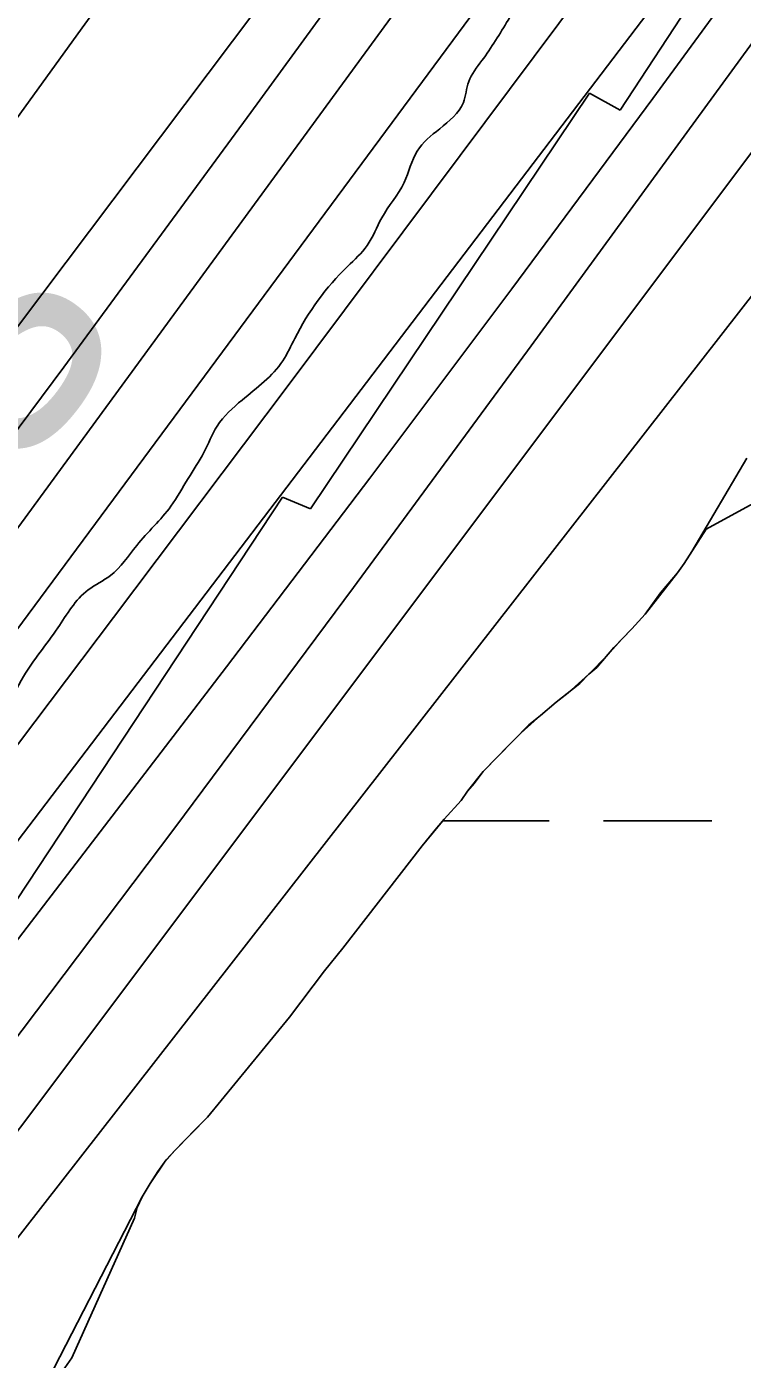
# Model space of a CAD drawing. Extents: x 3297735 to 3335592, y 670436 to 695807.
# Drawn here: x 3319875.8 to 3320087.2, y 688629.3 to 689023 of the extents above; entities that cross this region are included whole.
import ezdxf

# ---------------------------------------------------------------- set-up
doc = ezdxf.new("R2010")
doc.units = 0
for name, color, linetype in [('V-RIVR-EDGE', 7, 'Continuous'), ('V-RIVR-IDEN', 7, 'Continuous'), ('V-ROAD-CNTR', 7, 'Continuous'), ('V-RRAP-RVMT', 7, 'Continuous'), ('V-SITE-VEGE', 7, 'Continuous'), ('V-TOPO-DPTH', 7, 'Continuous'), ('V-TOPO-MAJR', 7, 'Continuous'), ('V-TOPO-MINR', 7, 'Continuous'), ('V-TOPO-WATR', 7, 'Continuous'), ('V-WETL-SWMP', 7, 'Continuous')]:
    doc.layers.add(name, color=color, linetype=linetype)

msp = doc.modelspace()

# ---------------------------------------------------------------- linework, layer by layer
at = {"layer": 'V-RIVR-EDGE'}
msp.add_spline([(3319721.91, 688607.25), (3319733.2, 688627.78), (3319739.82, 688637.46), (3319746.04, 688644.42), (3319750.72, 688655.27), (3319752.28, 688659.14), (3319762.01, 688671.92), (3319781.47, 688699.79), (3319792.76, 688716.44), (3319801.32, 688726.89), (3319810.26, 688738.11), (3319819.98, 688747.01), (3319825.43, 688754.75), (3319830.49, 688762.88), (3319835.55, 688770.63), (3319840.23, 688780.31), (3319844.52, 688791.16), (3319846.86, 688795.42), (3319851.13, 688797.35), (3319854.24, 688799.66), (3319861.24, 688808.95), (3319869.41, 688820.96), (3319874.87, 688831.03), (3319884.99, 688845.35), (3319893.93, 688856.57), (3319900.54, 688860.82), (3319908.31, 688869.72), (3319918.43, 688881.33), (3319923.49, 688889.46), (3319928.16, 688897.21), (3319932.06, 688904.95), (3319939.44, 688912.69), (3319951.5, 688924.3), (3319955, 688930.88), (3319970.57, 688952.17), (3319976.4, 688958.36), (3319980.68, 688966.5), (3319987.3, 688976.95), (3319991.2, 688986.25), (3319997.81, 688992.82), (3320004.81, 689000.56), (3320006.38, 689006.76), (3320010.27, 689012.96), (3320018.06, 689024.96), (3320025.07, 689035.8), (3320031.68, 689044.71), (3320039.46, 689054.38), (3320044.52, 689060.57), (3320057.73, 689071.4), (3320064.34, 689077.2), (3320070.17, 689082.23), (3320074.45, 689090.36), (3320085.73, 689104.68), (3320093.52, 689116.3), (3320109.84, 689130.22), (3320125, 689144.14), (3320145.59, 689159.99), (3320166.96, 689177), (3320184.06, 689191.31), (3320194.55, 689197.87), (3320205.42, 689204.44), (3320211.64, 689209.85), (3320219.42, 689219.53), (3320234.59, 689238.11), (3320241.98, 689244.68), (3320253.64, 689257.45), (3320273.09, 689279.5), (3320283.99, 689297.32), (3320297.61, 689318.61), (3320312.03, 689344.56), (3320320.21, 689360.83), (3320328.41, 689380.97), (3320333.48, 689394.53), (3320349.85, 689425.9), (3320363.1, 689453.41), (3320368.17, 689465.42), (3320370.9, 689469.67), (3320379.06, 689477.41), (3320388.4, 689489.8), (3320394.62, 689499.09), (3320395.41, 689505.29), (3320397.76, 689513.82), (3320403.21, 689520.78), (3320409.04, 689527.75), (3320417.6, 689536.65), (3320423.43, 689544.39), (3320428.49, 689552.52), (3320431.24, 689564.54), (3320432.02, 689568.03), (3320442.14, 689581.19), (3320451.87, 689595.12), (3320462.77, 689612.93), (3320469.38, 689621.06), (3320477.55, 689631.51), (3320493.51, 689653.19), (3320500.9, 689665.19), (3320506.36, 689674.1), (3320514.54, 689688.82), (3320523.5, 689705.47), (3320534.4, 689723.28), (3320539.06, 689727.15), (3320544.9, 689735.28), (3320551.13, 689744.18), (3320556.58, 689752.7), (3320560.87, 689764.32), (3320568.26, 689774), (3320574.5, 689785.23), (3320578.79, 689794.53), (3320583.07, 689802.27), (3320590.86, 689815.83), (3320602.92, 689833.25), (3320613.43, 689849.12), (3320622.79, 689866.94), (3320636.42, 689890.17), (3320646.93, 689907.21), (3320658.22, 689926.96), (3320664.85, 689940.13), (3320664.87, 689948.66), (3320667.22, 689956.02), (3320676.55, 689968.02), (3320685.11, 689978.08), (3320691.73, 689991.25), (3320701.47, 690006.35), (3320706.14, 690016.04), (3320709.66, 690026.11), (3320715.89, 690035.79), (3320728.33, 690049.33), (3320741.18, 690068.69), (3320754.02, 690086.5), (3320761.81, 690100.44), (3320770.77, 690116.32), (3320777.39, 690127.16), (3320786.73, 690139.93), (3320794.89, 690149.22), (3320800.73, 690155.41), (3320806.18, 690166.26), (3320810.47, 690174), (3320820.98, 690192.59), (3320823.74, 690207.71), (3320829.97, 690218.16), (3320840.87, 690235.59), (3320854.1, 690256.5), (3320864.22, 690271.59), (3320869.28, 690277.01), (3320870.45, 690281.27), (3320876.68, 690289.4), (3320887.57, 690302.95), (3320901.57, 690319.98), (3320912.08, 690333.52), (3320919.47, 690342.43), (3320924.52, 690348.23), (3320932.3, 690356.35), (3320941.26, 690371.46), (3320956.44, 690393.91), (3320969.67, 690415.21), (3320973.57, 690422.57), (3320982.13, 690434.96), (3320987.2, 690444.64), (3320994.21, 690457.03), (3321000.83, 690467.87), (3321008.23, 690481.04), (3321017.97, 690500.02), (3321024.59, 690511.64), (3321030.43, 690518.6), (3321035.5, 690530.22), (3321040.94, 690537.19), (3321055.35, 690559.26), (3321068.58, 690577.84), (3321078.31, 690594.1), (3321086.87, 690605.72), (3321095.82, 690616.94), (3321102.82, 690625.84), (3321107.51, 690637.85), (3321113.34, 690645.6), (3321117.63, 690655.67), (3321123.87, 690670), (3321130.5, 690682.39), (3321142.57, 690701.37), (3321156.19, 690722.28), (3321168.65, 690743.19), (3321171.38, 690749.38), (3321176.05, 690754.41), (3321177.22, 690758.29), (3321181.12, 690767.2), (3321185.79, 690774.17), (3321192.03, 690789.28), (3321204.89, 690814.45), (3321214.25, 690834.98), (3321218.93, 690845.83), (3321223.61, 690855.12), (3321229.85, 690869.85), (3321238.03, 690883.79), (3321242.33, 690899.29), (3321247.41, 690912.46), (3321254.43, 690927.96), (3321263, 690946.55), (3321269.64, 690962.82), (3321273.93, 690973.67), (3321278.23, 690986.07), (3321286.44, 691015.52), (3321288.78, 691021.72), (3321293.84, 691028.3), (3321297.35, 691034.5), (3321303.19, 691045.34), (3321306.32, 691054.64), (3321308.29, 691066.66), (3321310.63, 691073.63), (3321314.52, 691079.44), (3321318.04, 691090.29), (3321320.01, 691103.08), (3321324.31, 691115.87), (3321326.26, 691120.13), (3321332.09, 691125.16), (3321336.76, 691133.68), (3321337.17, 691140.65), (3321337.18, 691146.47), (3321338.37, 691158.49), (3321341.12, 691172.44), (3321349.71, 691192.98), (3321372.69, 691236.35), (3321389.06, 691268.5), (3321398.41, 691284.38), (3321404.65, 691298.32), (3321407.38, 691307.24), (3321407.39, 691310.73), (3321407.79, 691316.15), (3321414.41, 691325.06), (3321416.76, 691334.75), (3321417.94, 691344.05), (3321422.24, 691356.06), (3321434.34, 691385.89), (3321448.39, 691422.7), (3321456.19, 691442.46), (3321462.05, 691458.34), (3321462.85, 691466.87), (3321467.91, 691477.72), (3321474.92, 691488.17), (3321481.15, 691497.85), (3321481.54, 691500.57), (3321489.74, 691519.94), (3321499.87, 691542.02), (3321510.79, 691564.87), (3321521.69, 691581.91), (3321529.1, 691598.18), (3321538.84, 691619.09), (3321550.12, 691632.64), (3321559.06, 691640.76), (3321566.84, 691650.44), (3321566.47, 691655.48), (3321567.25, 691659.74), (3321572.7, 691664.77), (3321581.26, 691676.38), (3321584.38, 691684.91), (3321587.11, 691693.43), (3321593.35, 691706.6), (3321601.92, 691721.7), (3321610.87, 691733.32), (3321617.87, 691739.5), (3321620.99, 691748.8), (3321624.5, 691755), (3321632.28, 691766.23), (3321637.34, 691773.97), (3321638.14, 691784.44), (3321641.66, 691795.29), (3321645.96, 691809.63), (3321651.03, 691820.47), (3321653.37, 691824.35), (3321658.42, 691828.99), (3321665.02, 691832.07), (3321673.18, 691838.64), (3321680.2, 691853.75), (3321683.72, 691866.15), (3321687.24, 691878.94), (3321691.93, 691892.5), (3321697.77, 691904.12), (3321704.38, 691909.54), (3321711, 691920.77), (3321724.23, 691939.74), (3321729.68, 691949.8), (3321733.59, 691959.49), (3321746.04, 691978.85), (3321765.1, 692000.13), (3321767.83, 692005.55), (3321769.01, 692012.53), (3321772.52, 692019.89), (3321782.64, 692034.6), (3321793.52, 692045.43), (3321802.86, 692057.43), (3321811.04, 692071.76), (3321820.77, 692085.31), (3321837.5, 692109.31), (3321852.67, 692125.56), (3321856.95, 692134.47), (3321865.51, 692146.08), (3321874.07, 692158.09), (3321882.62, 692162.33), (3321885.73, 692165.42), (3321887.31, 692179.77), (3321889.66, 692189.46), (3321896.67, 692199.14), (3321906.39, 692208.81), (3321914.56, 692218.87), (3321921.95, 692230.87), (3321931.31, 692249.47), (3321940.25, 692259.91), (3321951.52, 692266.48), (3321951.14, 692271.52), (3321953.48, 692276.17), (3321960.48, 692283.13), (3321960.49, 692288.17), (3321960.5, 692292.05), (3321966.73, 692300.96), (3321976.84, 692312.95), (3321985.4, 692326.12), (3321999.02, 692342.37), (3322004.07, 692347.79), (3322006.8, 692355.15), (3322018.86, 692369.86), (3322032.48, 692387.27), (3322035.98, 692394.25), (3322046.88, 692410.89), (3322053.89, 692419.41), (3322062.45, 692431.8), (3322080.36, 692459.29), (3322099.43, 692486.77), (3322109.15, 692500.71), (3322113.45, 692513.5), (3322120.08, 692527.44), (3322124.37, 692536.35), (3322130.59, 692544.09), (3322144.19, 692555.69), (3322154.3, 692563.42), (3322157.8, 692568.07), (3322157.81, 692573.5), (3322158.99, 692580.09), (3322165.23, 692595.2), (3322169.9, 692601), (3322176.9, 692609.9), (3322181.58, 692618.04), (3322185.48, 692627.33), (3322187.82, 692635.08), (3322190.16, 692638.96), (3322199.11, 692652.12), (3322206.11, 692660.24), (3322215.05, 692669.14), (3322221.67, 692679.21), (3322228.68, 692689.66), (3322230.65, 692701.29), (3322234.15, 692707.1), (3322239.98, 692713.68), (3322240.78, 692721.82), (3322246.62, 692732.28), (3322257.13, 692747.76), (3322269.19, 692761.31), (3322281.64, 692779.5), (3322287.08, 692784.53), (3322289.82, 692793.44), (3322298.4, 692811.26), (3322311.23, 692827.9), (3322325.25, 692849.2), (3322340.82, 692872.04), (3322357.55, 692894.49), (3322366.5, 692909.98), (3322374.67, 692919.27), (3322378.18, 692925.85), (3322378.19, 692932.44), (3322378.2, 692936.32), (3322380.16, 692941.75), (3322387.16, 692950.65), (3322397.3, 692972.73), (3322404.3, 692982.41), (3322407.81, 692990.54), (3322418.32, 693006.42), (3322430.38, 693021.51), (3322439.35, 693040.49), (3322447.92, 693056.37), (3322451.06, 693071.49), (3322451.87, 693088.16), (3322455.41, 693108.32), (3322461.66, 693123.43), (3322462.07, 693131.96), (3322461.33, 693147.08), (3322471.06, 693161.02), (3322480.02, 693177.67), (3322484.71, 693192.01), (3322487.85, 693207.9), (3322490.57, 693210.61), (3322500.3, 693224.93), (3322521.3, 693248.15), (3322539.95, 693264), (3322547.34, 693272.91), (3322550.08, 693282.59), (3322550.88, 693291.9), (3322552.45, 693297.71), (3322564.89, 693311.64), (3322570.72, 693318.61), (3322576.95, 693326.74), (3322580.47, 693340.69), (3322590.2, 693351.91), (3322600.3, 693359.25), (3322603.79, 693359.25), (3322609.2, 693353.42), (3322618.52, 693357.27), (3322625.13, 693363.85), (3322634.47, 693378.56), (3322653.93, 693404.88), (3322678.44, 693438.95), (3322692.84, 693458.69), (3322701, 693465.26), (3322708.76, 693467.96), (3322714.21, 693474.54), (3322719.66, 693481.51), (3322729.79, 693501.26), (3322740.68, 693515.19), (3322746.53, 693526.81), (3322752.77, 693541.92), (3322764.43, 693554.69), (3322769.49, 693562.82), (3322774.19, 693578.71), (3322781.2, 693591.1), (3322787.42, 693598.84), (3322795.21, 693610.46), (3322799.12, 693622.47), (3322801.47, 693634.49), (3322804.6, 693643.4), (3322808.49, 693648.82), (3322813.15, 693654.23), (3322817.07, 693670.51), (3322820.98, 693684.08), (3322828, 693699.57), (3322828.79, 693704.61), (3322829.58, 693711.2), (3322831.15, 693715.46), (3322838.93, 693727.85), (3322846.35, 693746.06), (3322854.15, 693763.88), (3322858.81, 693768.14), (3322865.03, 693775.88), (3322871.27, 693789.05), (3322877.11, 693797.95), (3322877.51, 693803.38), (3322881.8, 693810.74), (3322885.32, 693822.75), (3322886.52, 693837.48), (3322887.31, 693846.79), (3322888.49, 693852.22), (3322893.57, 693866.16), (3322903.7, 693885.14), (3322914.59, 693899.85), (3322916.94, 693906.83), (3322916.96, 693914.97), (3322915.81, 693921.56), (3322917, 693934.75), (3322920.53, 693950.25), (3322928.35, 693973.5), (3322938.09, 693991.7), (3322943.16, 694004.1), (3322945.88, 694005.64), (3322947.06, 694014.95), (3322947.71, 694018)], degree=3, dxfattribs=at)
at = {"layer": 'V-ROAD-CNTR'}
msp.add_spline([(3321115.64, 689341.57), (3320860.23, 689006.78), (3320525.5, 688555.88), (3320190.52, 688114.56), (3319698.35, 687479.71), (3319438.48, 687141.6)], degree=3, dxfattribs=at)
at = {"layer": 'V-RRAP-RVMT'}
for p, q in [((3320135.38, 689126.92), (3320051.09, 688998.32)), ((3320042.11, 689003.38), (3319959.68, 688880.52)), ((3320051.09, 688998.32), (3320042.11, 689003.38)), ((3319951.33, 688884.02), (3319872.92, 688764.97)), ((3319959.68, 688880.52), (3319951.33, 688884.02))]:
    msp.add_line(p, q, dxfattribs=at)
at = {"layer": 'V-SITE-VEGE'}
for points in [[(3320039.22, 688828.98), (3320041.91, 688831.73), (3320044.23, 688833.7), (3320049.23, 688839.6), (3320054.62, 688845.11), (3320058.47, 688849.43), (3320063.08, 688855.71), (3320068.08, 688861.61), (3320070, 688864.35), (3320076.51, 688874.55), (3320091.54, 688882.68)], [(3319885.02, 688623.75), (3319889.1, 688629.74), (3319907.7, 688671.01), (3319908.44, 688674.14), (3319909.97, 688677.27), (3319912.26, 688681.19), (3319916.48, 688687.46), (3319919.56, 688691), (3319929.19, 688700.84), (3319953.41, 688730.31), (3319963.78, 688744.05), (3319969.16, 688750.73), (3319992.6, 688780.96), (3319999.14, 688788.82), (3320004.14, 688794.33), (3320006.06, 688797.08), (3320010.67, 688802.97), (3320024.16, 688816.74), (3320027.63, 688819.51), (3320032.26, 688823.45), (3320039.22, 688828.98)]]:
    msp.add_lwpolyline(points, dxfattribs=at)
at = {"layer": 'V-TOPO-DPTH'}
for points in [[(3320996.04, 690555.87), (3320641.24, 689989.03), (3320635.2, 689979.44), (3320629.14, 689969.87), (3320623.04, 689960.32), (3320616.91, 689950.79), (3320539.44, 689830.89), (3320494.26, 689761.63), (3320448.68, 689692.62), (3320402.52, 689624.01), (3320355.95, 689555.67), (3320145.84, 689250.07), (3320133.44, 689232.2), (3320120.94, 689214.41), (3320108.28, 689196.72), (3320095.52, 689179.11), (3319842.57, 688833.16), (3319808.05, 688786.28), (3319773.33, 688739.55), (3319738.29, 688693.06), (3319703.05, 688646.72), (3319679.46, 688615.91)], [(3319679.46, 688615.91), (3319703.05, 688646.72), (3319738.29, 688693.06), (3319773.33, 688739.55), (3319808.05, 688786.28), (3319842.57, 688833.16), (3320095.52, 689179.11), (3320108.28, 689196.72), (3320120.94, 689214.41), (3320133.44, 689232.2), (3320145.84, 689250.07), (3320355.95, 689555.67), (3320402.52, 689624.01), (3320448.68, 689692.62), (3320494.26, 689761.63), (3320539.44, 689830.89), (3320616.91, 689950.79), (3320623.04, 689960.32), (3320629.14, 689969.87), (3320635.2, 689979.44), (3320641.24, 689989.03), (3320996.04, 690555.87)], [(3319581.69, 688600.28), (3319654.3, 688697.25), (3319693.33, 688749.64), (3319732.17, 688802.16), (3319770.74, 688854.88), (3319809.12, 688907.74), (3320019.34, 689198.76), (3320039.7, 689227.2), (3320059.91, 689255.74), (3320079.89, 689284.46), (3320099.72, 689313.27), (3320150.36, 689387.54), (3320195.22, 689453.68), (3320239.86, 689519.98), (3320284.17, 689586.49), (3320328.25, 689653.16), (3320537.52, 689971.32), (3320549.89, 689990.19), (3320562.22, 690009.07)], [(3320562.22, 690009.07), (3320549.89, 689990.19), (3320537.52, 689971.32), (3320328.25, 689653.16), (3320284.17, 689586.49), (3320239.86, 689519.98), (3320195.22, 689453.68), (3320150.36, 689387.54), (3320099.72, 689313.27), (3320079.89, 689284.46), (3320059.91, 689255.74), (3320039.7, 689227.2), (3320019.34, 689198.76), (3319809.12, 688907.74), (3319770.74, 688854.88), (3319732.17, 688802.16), (3319693.33, 688749.64), (3319654.3, 688697.25), (3319581.69, 688600.28)], [(3319627.34, 688607.8), (3319957.61, 689046.69), (3319980.61, 689077.48), (3320003.47, 689108.37), (3320026.12, 689139.42), (3320048.62, 689170.58), (3320087.62, 689224.97), (3320090.5, 689229.02), (3320093.36, 689233.08), (3320096.19, 689237.16), (3320099, 689241.26), (3320330.44, 689581.09), (3320376.05, 689648.24), (3320421.54, 689715.47), (3320466.85, 689782.82), (3320512.05, 689850.25), (3320580.23, 689952.25), (3320591.2, 689968.78), (3320602.09, 689985.35), (3320612.88, 690001.99)], [(3320612.88, 690001.99), (3320602.09, 689985.35), (3320591.2, 689968.78), (3320580.23, 689952.25), (3320512.05, 689850.25), (3320466.85, 689782.82), (3320421.54, 689715.47), (3320376.05, 689648.24), (3320330.44, 689581.09), (3320099, 689241.26), (3320096.19, 689237.16), (3320093.36, 689233.08), (3320090.5, 689229.02), (3320087.62, 689224.97), (3320048.62, 689170.58), (3320026.12, 689139.42), (3320003.47, 689108.37), (3319980.61, 689077.48), (3319957.61, 689046.69), (3319627.34, 688607.8)], [(3320683.24, 689999.44), (3320669.16, 689977.35), (3320655.05, 689955.27), (3320640.89, 689933.22), (3320626.71, 689911.19), (3320275.49, 689367.01), (3320256.11, 689337.26), (3320236.56, 689307.62), (3320216.75, 689278.16), (3320196.78, 689248.8), (3320176.52, 689219.64), (3320156.04, 689190.64), (3320135.24, 689161.87), (3320114.23, 689133.24), (3320054.85, 689053.3), (3320003.89, 688984.89), (3319952.79, 688916.58), (3319901.5, 688848.43), (3319850.07, 688780.37), (3319671.76, 688545.1)], [(3320683.24, 689999.44), (3320669.16, 689977.35), (3320655.05, 689955.27), (3320640.89, 689933.22), (3320626.71, 689911.19), (3320275.49, 689367.01), (3320256.11, 689337.26), (3320236.56, 689307.62), (3320216.75, 689278.16), (3320196.78, 689248.8), (3320176.52, 689219.64), (3320156.04, 689190.64), (3320135.24, 689161.87), (3320114.23, 689133.24), (3320054.85, 689053.3), (3320003.89, 688984.89), (3319952.79, 688916.58), (3319901.5, 688848.43), (3319850.07, 688780.37), (3319671.76, 688545.1)], [(3319719.48, 688552.71), (3319934.81, 688833.9), (3319977.14, 688889.61), (3320019.17, 688945.53), (3320060.77, 689001.78), (3320102.08, 689058.25), (3320172.7, 689155.58), (3320178.42, 689163.59), (3320184.07, 689171.64), (3320189.6, 689179.77), (3320195.05, 689187.96), (3320410.01, 689515.72), (3320455.96, 689586.06), (3320501.75, 689656.51), (3320547.28, 689727.12), (3320592.64, 689797.84), (3320674.76, 689926.39), (3320678.93, 689932.92), (3320683.11, 689939.45), (3320687.3, 689945.97), (3320691.48, 689952.5), (3320721.55, 689999.29)]]:
    msp.add_lwpolyline(points, dxfattribs=at)
at = {"layer": 'V-TOPO-MAJR'}
msp.add_lwpolyline([(3319735.86, 688489.06), (3320203.29, 689088.89), (3320220.96, 689111.79), (3320238.49, 689134.81), (3320255.78, 689157.99), (3320272.94, 689181.29), (3320289.83, 689204.77), (3320306.54, 689228.39), (3320322.97, 689252.19), (3320339.21, 689276.14), (3320716.35, 689839.28), (3320735.21, 689867.53), (3320754.02, 689895.81), (3320772.75, 689924.14), (3320791.43, 689952.51), (3320828.23, 690008.56)], dxfattribs=at)
at = {"layer": 'V-TOPO-MINR'}
for points in [[(3319679.46, 688615.91), (3319703.05, 688646.72), (3319738.29, 688693.06), (3319773.33, 688739.55), (3319808.05, 688786.28), (3319842.57, 688833.16), (3320095.52, 689179.11), (3320108.28, 689196.72), (3320120.94, 689214.41), (3320133.44, 689232.2), (3320145.84, 689250.07), (3320355.95, 689555.67), (3320402.52, 689624.01), (3320448.68, 689692.62), (3320494.26, 689761.63), (3320539.44, 689830.89), (3320616.91, 689950.79), (3320623.04, 689960.32), (3320629.14, 689969.87), (3320635.2, 689979.44), (3320641.24, 689989.03), (3320996.04, 690555.87)], [(3319798.87, 688599.05), (3319825.46, 688633.74), (3319851.87, 688668.56), (3319878.18, 688703.47), (3320180.65, 689106.86), (3320197.19, 689129.21), (3320213.54, 689151.69), (3320229.61, 689174.38), (3320245.48, 689197.21), (3320346.47, 689344.37), (3320410.61, 689438.6), (3320474.29, 689533.14), (3320537.26, 689628.16), (3320599.75, 689723.49), (3320706.38, 689887.47), (3320715.2, 689901.05), (3320724.01, 689914.64), (3320732.79, 689928.25), (3320741.56, 689941.86), (3321014.94, 690366.99)], [(3319652.48, 688611.77), (3319774.86, 688773.08), (3319831.01, 688847.62), (3319886.8, 688922.41), (3319942.07, 688997.59), (3319997, 689073.03), (3320091.36, 689203.6), (3320098.8, 689213.98), (3320106.19, 689224.39), (3320113.49, 689234.86), (3320120.74, 689245.37), (3320512.18, 689817.46), (3320530.03, 689843.76), (3320547.74, 689870.14), (3320565.26, 689896.65), (3320582.65, 689923.25), (3320612.38, 689969.1), (3320614.8, 689972.84), (3320617.2, 689976.6), (3320619.58, 689980.36), (3320621.95, 689984.13), (3320688.75, 690091.22)], [(3319581.69, 688600.28), (3319654.3, 688697.25), (3319693.33, 688749.64), (3319732.17, 688802.16), (3319770.74, 688854.88), (3319809.12, 688907.74), (3320019.34, 689198.76), (3320039.7, 689227.2), (3320059.91, 689255.74), (3320079.89, 689284.46), (3320099.72, 689313.27), (3320150.36, 689387.54), (3320195.22, 689453.68), (3320239.86, 689519.98), (3320284.17, 689586.49), (3320328.25, 689653.16), (3320537.52, 689971.32), (3320549.89, 689990.19), (3320562.22, 690009.07)], [(3319695.38, 688548.91), (3320099.8, 689080.38), (3320112.15, 689096.73), (3320124.41, 689113.14), (3320136.55, 689129.64), (3320148.61, 689146.19), (3320169.33, 689174.86), (3320170.95, 689177.14), (3320172.56, 689179.43), (3320174.14, 689181.75), (3320175.69, 689184.08), (3320221.75, 689253.91), (3320246.26, 689291.21), (3320270.68, 689328.56), (3320294.97, 689366), (3320319.17, 689403.5), (3320632.02, 689890.01), (3320650.47, 689918.73), (3320668.91, 689947.45), (3320687.33, 689976.19), (3320705.74, 690004.94)], [(3319627.34, 688607.8), (3319957.61, 689046.69), (3319980.61, 689077.48), (3320003.47, 689108.37), (3320026.12, 689139.42), (3320048.62, 689170.58), (3320087.62, 689224.97), (3320090.5, 689229.02), (3320093.36, 689233.08), (3320096.19, 689237.16), (3320099, 689241.26), (3320330.44, 689581.09), (3320376.05, 689648.24), (3320421.54, 689715.47), (3320466.85, 689782.82), (3320512.05, 689850.25), (3320580.23, 689952.25), (3320591.2, 689968.78), (3320602.09, 689985.35), (3320612.88, 690001.99)], [(3319719.48, 688552.71), (3319934.81, 688833.9), (3319977.14, 688889.61), (3320019.17, 688945.53), (3320060.77, 689001.78), (3320102.08, 689058.25), (3320172.7, 689155.58), (3320178.42, 689163.59), (3320184.07, 689171.64), (3320189.6, 689179.77), (3320195.05, 689187.96), (3320410.01, 689515.72), (3320455.96, 689586.06), (3320501.75, 689656.51), (3320547.28, 689727.12), (3320592.64, 689797.84), (3320674.76, 689926.39), (3320678.93, 689932.92), (3320683.11, 689939.45), (3320687.3, 689945.97), (3320691.48, 689952.5), (3320721.55, 689999.29)], [(3319744, 688556.5), (3319812.45, 688645.33), (3319866.2, 688715.67), (3319919.58, 688786.29), (3319972.4, 688857.33), (3320024.84, 688928.66), (3320176.08, 689136.07), (3320185.97, 689149.86), (3320195.72, 689163.75), (3320205.26, 689177.78), (3320214.66, 689191.91), (3320679.08, 689901.92), (3320682.23, 689906.76), (3320685.37, 689911.61), (3320688.48, 689916.48), (3320691.59, 689921.35), (3320694.69, 689926.22), (3320697.8, 689931.09), (3320700.92, 689935.96), (3320704.05, 689940.81), (3320719.98, 689965.46), (3320731.02, 689982.68), (3320741.99, 689999.94)], [(3319668.69, 688568.83), (3320100, 689151.89), (3320118.77, 689177.52), (3320137.37, 689203.28), (3320155.72, 689229.22), (3320173.9, 689255.28), (3320242.02, 689353.96), (3320293.79, 689429.69), (3320345.08, 689505.73), (3320395.67, 689582.24), (3320445.79, 689659.06), (3320621.7, 689931.42), (3320631.77, 689947.07), (3320641.8, 689962.73), (3320651.79, 689978.43), (3320661.74, 689994.15)]]:
    msp.add_lwpolyline(points, dxfattribs=at)
at = {"layer": 'V-TOPO-WATR'}
msp.add_lwpolyline([(3319671.76, 688545.1), (3319850.07, 688780.37), (3319901.5, 688848.43), (3319952.79, 688916.58), (3320003.89, 688984.89), (3320054.85, 689053.3), (3320114.23, 689133.24), (3320135.24, 689161.87), (3320156.04, 689190.64), (3320176.52, 689219.64), (3320196.78, 689248.8), (3320216.75, 689278.16), (3320236.56, 689307.62), (3320256.11, 689337.26), (3320275.49, 689367.01), (3320626.71, 689911.19), (3320640.89, 689933.22), (3320655.05, 689955.27), (3320669.16, 689977.35), (3320683.24, 689999.44)], dxfattribs=at)
at = {"layer": 'V-WETL-SWMP'}
for p, q in [((3319998.71, 688788.33), (3320030.18, 688788.33)), ((3320046.18, 688788.33), (3320078.18, 688788.33))]:
    msp.add_line(p, q, dxfattribs=at)
msp.add_lwpolyline([(3319878.68, 688616.57), (3319909.97, 688677.27), (3319912.26, 688681.19), (3319914.56, 688684.72), (3319917.06, 688688.18), (3319919.56, 688691), (3319922.25, 688693.76), (3319926.11, 688697.69), (3319929.19, 688700.84), (3319953.41, 688730.31), (3319963.78, 688744.05), (3319969.16, 688750.73), (3319992.6, 688780.96), (3319996.45, 688785.68), (3319999.14, 688788.82), (3320004.14, 688794.33), (3320006.06, 688797.08), (3320007.98, 688799.43), (3320010.67, 688802.97), (3320014.52, 688806.9), (3320017.99, 688810.45), (3320021.85, 688814.38), (3320027.63, 688819.51), (3320032.26, 688823.45), (3320035.74, 688826.21), (3320041.91, 688831.73), (3320047.31, 688837.24), (3320051.54, 688841.96), (3320054.62, 688845.11), (3320058.47, 688849.43), (3320068.08, 688861.61), (3320070, 688864.35), (3320072.3, 688867.89), (3320088.51, 688895.54)], dxfattribs=at)

# ---------------------------------------------------------------- texts
at = {"layer": 'V-RIVR-IDEN'}
msp.add_text(' Photos', height=83, rotation=53.2267, dxfattribs=at).set_placement((3319681.65, 688631.94))

doc.saveas('drawing.dxf')
